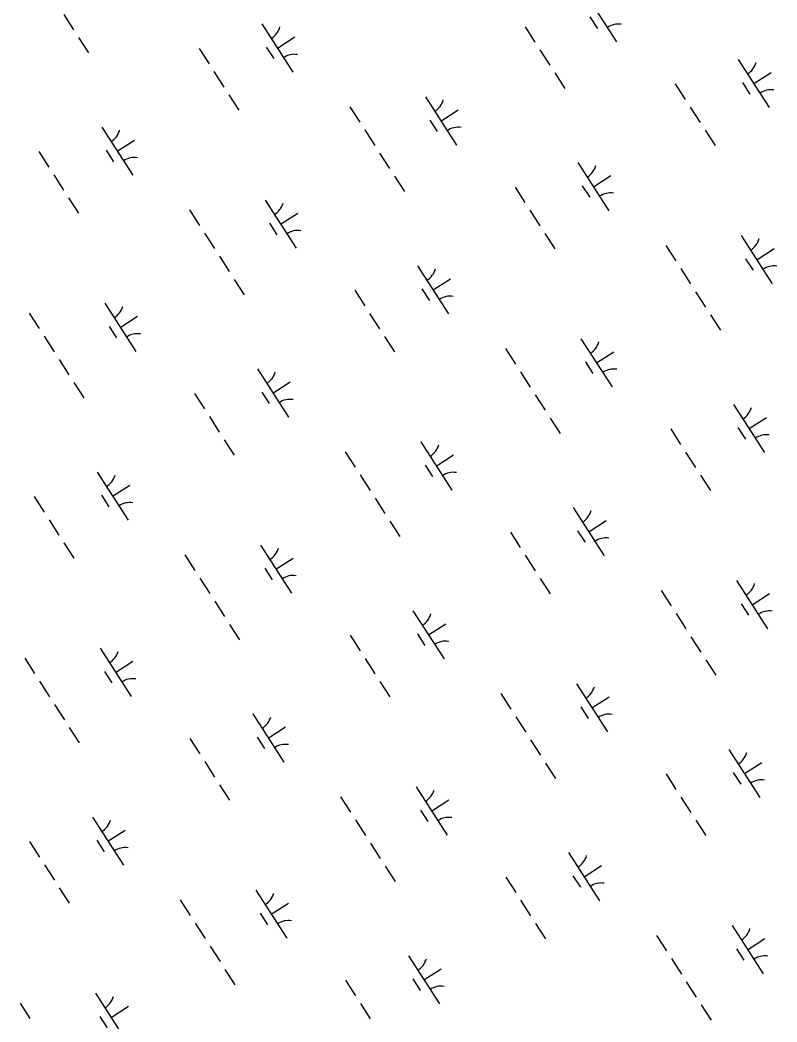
# Model space of a CAD drawing. Extents: x 3937982 to 3958556, y 219448 to 241894.
# Drawn here: x 3952971 to 3953631, y 226524 to 227398 of the extents above; entities that cross this region are included whole.
import ezdxf

# ---------------------------------------------------------------- set-up
doc = ezdxf.new("R2010")
doc.units = 0
doc.layers.add('V-WETL-SWMP', color=7, linetype='Continuous')

msp = doc.modelspace()

# ---------------------------------------------------------------- linework, layer by layer
at = {"layer": 'V-WETL-SWMP'}
for p, q in [((3953464.439, 227421.419), (3953491.501, 227379.375)), ((3953008.991, 227403.422), (3953017.651, 227389.968)), ((3953468.235, 227401.266), (3953474.73, 227391.176)), ((3953182.006, 227395.079), (3953209.068, 227353.036)), ((3953411.564, 227392.643), (3953420.224, 227379.189)), ((3953021.981, 227383.241), (3953030.641, 227369.787)), ((3953195.537, 227374.058), (3953210.672, 227383.8)), ((3953127.14, 227373.682), (3953135.799, 227360.228)), ((3953185.802, 227374.927), (3953192.297, 227364.837)), ((3953424.554, 227372.462), (3953433.213, 227359.008)), ((3953597.568, 227364.12), (3953624.63, 227322.077)), ((3953140.129, 227353.502), (3953148.789, 227340.048)), ((3953611.099, 227343.098), (3953626.235, 227352.841)), ((3953437.543, 227352.282), (3953446.203, 227338.828)), ((3953542.702, 227342.723), (3953551.362, 227329.269)), ((3953601.364, 227343.968), (3953607.859, 227333.877)), ((3953153.119, 227333.321), (3953161.779, 227319.867)), ((3953324.571, 227331.389), (3953351.634, 227289.346)), ((3953258.706, 227322.794), (3953267.366, 227309.34)), ((3953338.103, 227310.368), (3953353.238, 227320.11)), ((3953555.692, 227322.542), (3953564.352, 227309.088)), ((3953328.367, 227311.237), (3953334.862, 227301.146)), ((3953042.138, 227305.05), (3953069.201, 227263.007)), ((3953271.696, 227302.613), (3953280.356, 227289.16)), ((3953568.682, 227302.362), (3953577.342, 227288.908)), ((3953055.669, 227284.028), (3953070.805, 227293.771)), ((3952987.272, 227283.653), (3952995.932, 227270.199)), ((3953045.934, 227284.897), (3953052.429, 227274.807)), ((3953284.686, 227282.433), (3953293.346, 227268.979)), ((3953457.701, 227274.091), (3953484.763, 227232.047)), ((3953000.262, 227263.472), (3953008.922, 227250.018)), ((3953297.676, 227262.252), (3953306.336, 227248.798)), ((3953471.232, 227253.069), (3953486.367, 227262.811)), ((3953402.835, 227252.694), (3953411.495, 227239.24)), ((3953461.497, 227253.938), (3953467.992, 227243.848)), ((3953013.252, 227243.291), (3953021.912, 227229.837)), ((3953184.704, 227241.36), (3953211.766, 227199.316)), ((3953118.839, 227232.765), (3953127.499, 227219.311)), ((3953415.825, 227232.513), (3953424.484, 227219.059)), ((3953198.235, 227220.338), (3953213.371, 227230.08)), ((3953188.5, 227221.207), (3953194.995, 227211.117)), ((3953131.829, 227212.584), (3953140.489, 227199.13)), ((3953428.814, 227212.332), (3953437.474, 227198.878)), ((3953600.267, 227210.4), (3953627.329, 227168.357)), ((3953534.402, 227201.805), (3953543.062, 227188.352)), ((3953613.798, 227189.379), (3953628.933, 227199.121)), ((3953144.819, 227192.403), (3953153.479, 227178.949)), ((3953604.063, 227190.248), (3953610.558, 227180.158)), ((3953317.833, 227184.061), (3953344.896, 227142.018)), ((3953547.391, 227181.625), (3953556.051, 227168.171)), ((3953157.809, 227172.223), (3953166.469, 227158.769)), ((3953331.365, 227163.039), (3953346.5, 227172.782)), ((3953262.967, 227162.664), (3953271.627, 227149.21)), ((3953321.629, 227163.909), (3953328.124, 227153.818)), ((3953560.381, 227161.444), (3953569.041, 227147.99)), ((3953044.837, 227151.33), (3953071.899, 227109.287)), ((3952978.972, 227142.735), (3952987.632, 227129.281)), ((3953058.368, 227130.309), (3953073.504, 227140.051)), ((3953275.957, 227142.483), (3953284.617, 227129.029)), ((3953573.371, 227141.263), (3953582.031, 227127.809)), ((3953048.633, 227131.178), (3953055.128, 227121.087)), ((3952991.962, 227122.554), (3953000.622, 227109.101)), ((3953288.947, 227122.303), (3953297.607, 227108.849)), ((3953460.399, 227120.371), (3953487.462, 227078.328)), ((3953394.534, 227111.776), (3953403.194, 227098.322)), ((3953473.93, 227099.349), (3953489.066, 227109.092)), ((3953004.952, 227102.374), (3953013.612, 227088.92)), ((3953464.195, 227100.219), (3953470.69, 227090.128)), ((3953177.966, 227094.032), (3953205.028, 227051.988)), ((3953407.524, 227091.595), (3953416.184, 227078.141)), ((3953017.942, 227082.193), (3953026.602, 227068.739)), ((3953191.497, 227073.01), (3953206.633, 227082.752)), ((3953181.762, 227073.879), (3953188.257, 227063.789)), ((3953123.1, 227072.634), (3953131.76, 227059.181)), ((3953420.514, 227071.414), (3953429.174, 227057.961)), ((3953593.529, 227063.072), (3953620.591, 227021.029)), ((3953136.09, 227052.454), (3953144.75, 227039)), ((3953433.504, 227051.234), (3953442.164, 227037.78)), ((3953607.06, 227042.051), (3953622.195, 227051.793)), ((3953538.662, 227041.675), (3953547.322, 227028.221)), ((3953597.325, 227042.92), (3953603.819, 227032.83)), ((3953149.08, 227032.273), (3953157.74, 227018.819)), ((3953320.532, 227030.341), (3953347.594, 226988.298)), ((3953254.667, 227021.746), (3953263.327, 227008.293)), ((3953551.652, 227021.495), (3953560.312, 227008.041)), ((3953334.063, 227009.32), (3953349.199, 227019.062)), ((3953038.099, 227004.002), (3953065.161, 226961.959)), ((3953324.328, 227010.189), (3953330.823, 227000.099)), ((3953267.657, 227001.566), (3953276.317, 226988.112)), ((3953564.642, 227001.314), (3953573.302, 226987.86)), ((3953051.63, 226982.98), (3953066.766, 226992.723)), ((3952983.233, 226982.605), (3952991.893, 226969.151)), ((3953041.895, 226983.85), (3953048.39, 226973.759)), ((3953280.647, 226981.385), (3953289.307, 226967.931)), ((3953453.661, 226973.043), (3953480.724, 226931)), ((3952996.223, 226962.424), (3953004.883, 226948.97)), ((3953293.637, 226961.204), (3953302.297, 226947.75)), ((3953467.192, 226952.021), (3953482.328, 226961.764)), ((3953398.795, 226951.646), (3953407.455, 226938.192)), ((3953457.457, 226952.89), (3953463.952, 226942.8)), ((3953009.213, 226942.244), (3953017.873, 226928.79)), ((3953180.665, 226940.312), (3953207.727, 226898.269)), ((3953114.8, 226931.717), (3953123.46, 226918.263)), ((3953194.196, 226919.29), (3953209.331, 226929.033)), ((3953411.785, 226931.465), (3953420.445, 226918.011)), ((3953184.461, 226920.159), (3953190.956, 226910.069)), ((3953127.79, 226911.536), (3953136.45, 226898.082)), ((3953424.775, 226911.284), (3953433.435, 226897.83)), ((3953596.227, 226909.353), (3953623.289, 226867.309)), ((3953530.362, 226900.758), (3953539.022, 226887.304)), ((3953140.78, 226891.355), (3953149.44, 226877.902)), ((3953609.758, 226888.331), (3953624.894, 226898.073)), ((3953313.794, 226883.013), (3953340.856, 226840.97)), ((3953600.023, 226889.2), (3953606.518, 226879.11)), ((3953543.352, 226880.577), (3953552.012, 226867.123)), ((3953153.769, 226871.175), (3953162.429, 226857.721)), ((3953327.325, 226861.992), (3953342.461, 226871.734)), ((3953258.928, 226861.616), (3953267.588, 226848.162)), ((3953317.59, 226862.861), (3953324.085, 226852.771)), ((3953556.342, 226860.396), (3953565.002, 226846.942)), ((3953040.798, 226850.282), (3953067.86, 226808.239)), ((3952974.933, 226841.687), (3952983.592, 226828.234)), ((3953054.329, 226829.261), (3953069.464, 226839.003)), ((3953271.918, 226841.435), (3953280.578, 226827.982)), ((3953569.332, 226840.215), (3953577.992, 226826.762)), ((3953044.593, 226830.13), (3953051.088, 226820.04)), ((3952987.922, 226821.507), (3952996.582, 226808.053)), ((3953284.908, 226821.255), (3953293.568, 226807.801)), ((3953390.495, 226810.728), (3953399.155, 226797.274)), ((3953456.36, 226819.323), (3953483.422, 226777.28)), ((3953469.891, 226798.302), (3953485.027, 226808.044)), ((3953000.912, 226801.326), (3953009.572, 226787.872)), ((3953460.156, 226799.171), (3953466.651, 226789.08)), ((3953173.927, 226792.984), (3953200.989, 226750.941)), ((3953403.485, 226790.547), (3953412.145, 226777.094)), ((3953013.902, 226781.145), (3953022.562, 226767.691)), ((3953187.458, 226771.962), (3953202.593, 226781.705)), ((3953119.061, 226771.587), (3953127.721, 226758.133)), ((3953177.723, 226772.831), (3953184.218, 226762.741)), ((3953416.475, 226770.367), (3953425.135, 226756.913)), ((3953589.489, 226762.025), (3953616.551, 226719.981)), ((3953132.051, 226751.406), (3953140.711, 226737.952)), ((3953429.465, 226750.186), (3953438.125, 226736.732)), ((3953603.02, 226741.003), (3953618.156, 226750.745)), ((3953593.285, 226741.872), (3953599.78, 226731.782)), ((3953534.623, 226740.627), (3953543.283, 226727.174)), ((3953145.04, 226731.225), (3953153.7, 226717.771)), ((3953316.493, 226729.294), (3953343.555, 226687.25)), ((3953250.628, 226720.699), (3953259.288, 226707.245)), ((3953330.024, 226708.272), (3953345.159, 226718.014)), ((3953547.613, 226720.447), (3953556.273, 226706.993)), ((3953320.289, 226709.141), (3953326.784, 226699.051)), ((3953034.059, 226702.954), (3953061.122, 226660.911)), ((3953263.618, 226700.518), (3953272.277, 226687.064)), ((3953560.603, 226700.266), (3953569.263, 226686.812)), ((3953047.591, 226681.933), (3953062.726, 226691.675)), ((3952979.193, 226681.557), (3952987.853, 226668.103)), ((3953037.855, 226682.802), (3953044.35, 226672.712)), ((3953276.607, 226680.337), (3953285.267, 226666.883)), ((3953449.622, 226671.995), (3953476.684, 226629.952)), ((3952992.183, 226661.376), (3953000.843, 226647.923)), ((3953289.597, 226660.156), (3953298.257, 226646.703)), ((3953463.153, 226650.973), (3953478.289, 226660.716)), ((3953394.756, 226650.598), (3953403.416, 226637.144)), ((3953453.418, 226651.843), (3953459.913, 226641.752)), ((3953005.173, 226641.196), (3953013.833, 226627.742)), ((3953176.625, 226639.264), (3953203.688, 226597.221)), ((3953110.76, 226630.669), (3953119.42, 226617.215)), ((3953190.157, 226618.243), (3953205.292, 226627.985)), ((3953407.746, 226630.417), (3953416.406, 226616.963)), ((3953180.421, 226619.112), (3953186.916, 226609.021)), ((3953123.75, 226610.488), (3953132.41, 226597.035)), ((3953420.736, 226610.236), (3953429.396, 226596.783)), ((3953592.188, 226608.305), (3953619.25, 226566.262)), ((3953526.323, 226599.71), (3953534.983, 226586.256)), ((3953605.719, 226587.283), (3953620.854, 226597.026)), ((3953136.74, 226590.308), (3953145.4, 226576.854)), ((3953595.984, 226588.152), (3953602.479, 226578.062)), ((3953309.755, 226581.966), (3953336.817, 226539.922)), ((3953539.313, 226579.529), (3953547.973, 226566.075)), ((3953149.73, 226570.127), (3953158.39, 226556.673)), ((3953323.286, 226560.944), (3953338.421, 226570.686)), ((3953254.889, 226560.568), (3953263.548, 226547.115)), ((3953313.551, 226561.813), (3953320.046, 226551.723)), ((3953552.303, 226559.348), (3953560.962, 226545.895)), ((3953036.758, 226549.235), (3953063.82, 226507.191)), ((3952970.893, 226540.64), (3952979.553, 226527.186)), ((3953267.878, 226540.388), (3953276.538, 226526.934)), ((3953050.289, 226528.213), (3953065.425, 226537.955)), ((3953565.292, 226539.168), (3953573.952, 226525.714)), ((3953040.554, 226529.082), (3953047.049, 226518.992))]:
    msp.add_line(p, q, dxfattribs=at)
for centre, start, end in [((3953180.786, 227397.412), 301.99668, 343.540338), ((3953493.12, 227377.3), 81.996677, 123.540335), ((3953210.686, 227350.96), 81.996677, 123.540335), ((3953596.349, 227366.453), 301.99668, 343.540338), ((3953626.249, 227320.001), 81.996677, 123.540335), ((3953323.352, 227333.722), 301.99668, 343.540338), ((3953040.919, 227307.383), 301.99668, 343.540338), ((3953353.252, 227287.27), 81.996677, 123.540335), ((3953070.819, 227260.931), 81.996677, 123.540335), ((3953456.481, 227276.423), 301.99668, 343.540338), ((3953486.381, 227229.972), 81.996677, 123.540335), ((3953183.485, 227243.692), 301.99668, 343.540338), ((3953213.385, 227197.241), 81.996677, 123.540335), ((3953599.047, 227212.733), 301.99668, 343.540338), ((3953316.614, 227186.394), 301.99668, 343.540338), ((3953628.947, 227166.281), 81.996677, 123.540335), ((3953346.514, 227139.942), 81.996677, 123.540335), ((3953043.618, 227153.663), 301.99668, 343.540338), ((3953073.518, 227107.211), 81.996677, 123.540335), ((3953459.18, 227122.704), 301.99668, 343.540338), ((3953176.747, 227096.364), 301.99668, 343.540338), ((3953489.08, 227076.252), 81.996677, 123.540335), ((3953206.647, 227049.913), 81.996677, 123.540335), ((3953592.309, 227065.405), 301.99668, 343.540338), ((3953622.209, 227018.953), 81.996677, 123.540335), ((3953319.313, 227032.674), 301.99668, 343.540338), ((3953349.213, 226986.222), 81.996677, 123.540335), ((3953036.88, 227006.335), 301.99668, 343.540338), ((3953066.78, 226959.883), 81.996677, 123.540335), ((3953452.442, 226975.376), 301.99668, 343.540338), ((3953482.342, 226928.924), 81.996677, 123.540335), ((3953179.446, 226942.645), 301.99668, 343.540338), ((3953209.346, 226896.193), 81.996677, 123.540335), ((3953595.008, 226911.685), 301.99668, 343.540338), ((3953624.908, 226865.234), 81.996677, 123.540335), ((3953312.575, 226885.346), 301.99668, 343.540338), ((3953342.475, 226838.894), 81.996677, 123.540335), ((3953039.578, 226852.615), 301.99668, 343.540338), ((3953069.478, 226806.163), 81.996677, 123.540335), ((3953455.141, 226821.656), 301.99668, 343.540338), ((3953172.708, 226795.317), 301.99668, 343.540338), ((3953485.041, 226775.204), 81.996677, 123.540335), ((3953202.608, 226748.865), 81.996677, 123.540335), ((3953588.27, 226764.357), 301.99668, 343.540338), ((3953618.17, 226717.906), 81.996677, 123.540335), ((3953315.273, 226731.626), 301.99668, 343.540338), ((3953032.84, 226705.287), 301.99668, 343.540338), ((3953345.173, 226685.175), 81.996677, 123.540335), ((3953062.74, 226658.835), 81.996677, 123.540335), ((3953448.403, 226674.328), 301.99668, 343.540338), ((3953478.303, 226627.876), 81.996677, 123.540335), ((3953175.406, 226641.597), 301.99668, 343.540338), ((3953205.306, 226595.145), 81.996677, 123.540335), ((3953590.969, 226610.638), 301.99668, 343.540338), ((3953308.535, 226584.298), 301.99668, 343.540338), ((3953620.869, 226564.186), 81.996677, 123.540335), ((3953338.435, 226537.847), 81.996677, 123.540335), ((3953035.539, 226551.567), 301.99668, 343.540338)]:
    msp.add_arc(centre, 17.623, start, end, dxfattribs=at)

doc.saveas('drawing.dxf')
